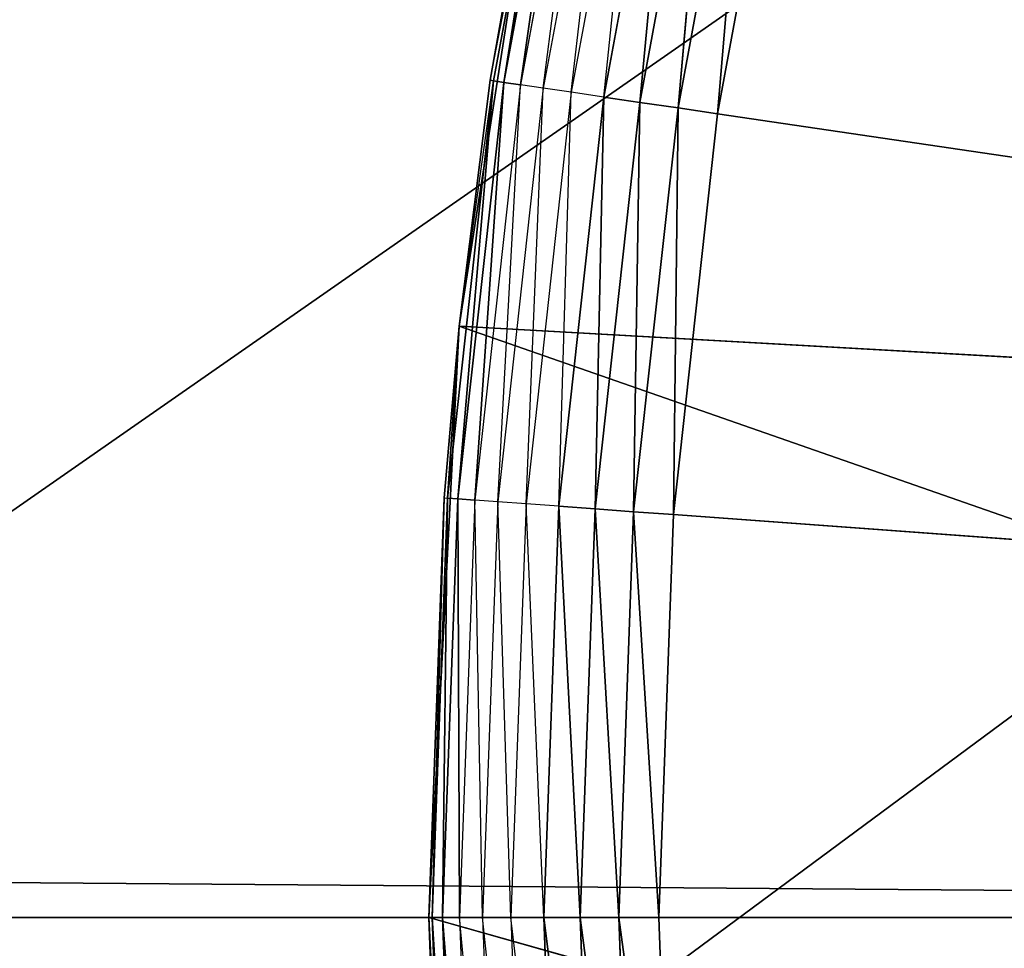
# Model space of a CAD drawing. Header units: centimetres. Extents: x 0.1 to 22.3, y 0.1 to 22.3.
# Tile 528 of 632: x 20.2519 to 20.3375, y 20.7631 to 20.8439. Entities that reach past the tile are written whole.
import ezdxf

# ---------------------------------------------------------------- set-up
doc = ezdxf.new("R2010")
doc.units = ezdxf.units.CM
doc.header["$LTSCALE"] = 2.54
doc.layers.get('0').update_dxf_attribs({"true_color": 0xff5454})

# ---------------------------------------------------------------- blocks, each defined once
blk = doc.blocks.new('Kosz na _mieci DELLA.STL')
at = {"color": 0}
for p, q in [((18.837474, 19.8158, 47.35), (22.137474, 22.1158, 47.35)), ((18.837474, 19.8158, 47.35), (22.137474, 22.1158, 47.35)), ((18.837474, 19.8158, 47.25), (22.137474, 22.1158, 47.25)), ((18.837474, 19.8158, 47.25), (22.137474, 22.1158, 47.25)), ((19.011122, 19.800609, 47.35), (22.137474, 22.1158, 47.35)), ((19.011122, 19.800609, 47.35), (22.137474, 22.1158, 47.35)), ((19.011122, 19.800609, 47.25), (22.137474, 22.1158, 47.25)), ((19.011122, 19.800609, 47.25), (22.137474, 22.1158, 47.25)), ((20.637474, 20.7658, 45.75751), (1.537474, 20.9158, 45.75751)), ((20.637474, 20.7658, 45.75751), (1.537474, 20.9158, 45.75751)), ((20.292802, 20.838602, 15.57), (20.299733, 20.874449, 15.566527)), ((20.299733, 20.874449, 15.566527), (20.293103, 20.838557, 15.566527)), ((20.299733, 20.874449, 15.566527), (20.293103, 20.838557, 15.566527)), ((20.293996, 20.838426, 15.563159), (20.299733, 20.874449, 15.566527)), ((20.293996, 20.838426, 15.563159), (20.299733, 20.874449, 15.566527)), ((20.300613, 20.874254, 15.563159), (20.293996, 20.838426, 15.563159)), ((20.300613, 20.874254, 15.563159), (20.293996, 20.838426, 15.563159)), ((20.295454, 20.838211, 15.560001), (20.300613, 20.874254, 15.563159)), ((20.295454, 20.838211, 15.560001), (20.300613, 20.874254, 15.563159)), ((20.302052, 20.873933, 15.560001), (20.295454, 20.838211, 15.560001)), ((20.297432, 20.83792, 15.557144), (20.302052, 20.873933, 15.560001)), ((20.304004, 20.873499, 15.557144), (20.297432, 20.83792, 15.557144)), ((20.29987, 20.837561, 15.55468), (20.304004, 20.873499, 15.557144)), ((20.30641, 20.872963, 15.55468), (20.29987, 20.837561, 15.55468)), ((20.302696, 20.837144, 15.552679), (20.30641, 20.872963, 15.55468)), ((20.309198, 20.872342, 15.552679), (20.302696, 20.837144, 15.552679)), ((20.305823, 20.836685, 15.551205), (20.309198, 20.872342, 15.552679)), ((20.305823, 20.836685, 15.551205), (20.309198, 20.872342, 15.552679)), ((20.312282, 20.871654, 15.551205), (20.305823, 20.836685, 15.551205)), ((20.312282, 20.871654, 15.551205), (20.305823, 20.836685, 15.551205)), ((20.309154, 20.836195, 15.550304), (20.312282, 20.871654, 15.551205)), ((20.309154, 20.836195, 15.550304), (20.312282, 20.871654, 15.551205)), ((20.315569, 20.870923, 15.550304), (20.309154, 20.836195, 15.550304)), ((20.315569, 20.870923, 15.550304), (20.309154, 20.836195, 15.550304)), ((20.31259, 20.835689, 15.55), (20.315569, 20.870923, 15.550304)), ((20.31259, 20.835689, 15.55), (20.315569, 20.870923, 15.550304)), ((20.31259, 20.835689, 15.55), (20.318958, 20.870168, 15.55)), ((20.31259, 20.835689, 15.55), (20.318958, 20.870168, 15.55)), ((20.290125, 20.81721, 15.75), (20.298047, 20.868077, 15.75)), ((20.290125, 20.81721, 15.75), (20.298047, 20.868077, 15.75)), ((20.298047, 20.868077, 15.57), (20.292802, 20.838602, 15.57)), ((20.292802, 20.838602, 15.57), (20.298047, 20.868077, 15.75)), ((20.292802, 20.838602, 15.57), (20.298047, 20.868077, 15.75)), ((20.293103, 20.838557, 15.566527), (20.289111, 20.802277, 15.566527)), ((20.293103, 20.838557, 15.566527), (20.289111, 20.802277, 15.566527)), ((20.290012, 20.802211, 15.563159), (20.293103, 20.838557, 15.566527)), ((20.290012, 20.802211, 15.563159), (20.293103, 20.838557, 15.566527)), ((20.293996, 20.838426, 15.563159), (20.290012, 20.802211, 15.563159)), ((20.293996, 20.838426, 15.563159), (20.290012, 20.802211, 15.563159)), ((20.292802, 20.838602, 15.57), (20.290125, 20.81721, 15.75)), ((20.292802, 20.838602, 15.57), (20.290125, 20.81721, 15.57)), ((20.292802, 20.838602, 15.57), (20.290125, 20.81721, 15.75)), ((20.290125, 20.81721, 15.57), (20.293103, 20.838557, 15.566527)), ((20.291481, 20.802103, 15.560001), (20.293996, 20.838426, 15.563159)), ((20.291481, 20.802103, 15.560001), (20.293996, 20.838426, 15.563159)), ((20.292802, 20.838602, 15.57), (20.293103, 20.838557, 15.566527)), ((20.293996, 20.838426, 15.563159), (20.293103, 20.838557, 15.566527)), ((20.293996, 20.838426, 15.563159), (20.293103, 20.838557, 15.566527)), ((20.295454, 20.838211, 15.560001), (20.293996, 20.838426, 15.563159)), ((20.295454, 20.838211, 15.560001), (20.293996, 20.838426, 15.563159)), ((20.295454, 20.838211, 15.560001), (20.291481, 20.802103, 15.560001)), ((20.293475, 20.801956, 15.557144), (20.295454, 20.838211, 15.560001)), ((20.297432, 20.83792, 15.557144), (20.293475, 20.801956, 15.557144)), ((20.297432, 20.83792, 15.557144), (20.295454, 20.838211, 15.560001)), ((20.295934, 20.801776, 15.55468), (20.297432, 20.83792, 15.557144)), ((20.29987, 20.837561, 15.55468), (20.295934, 20.801776, 15.55468)), ((20.29987, 20.837561, 15.55468), (20.297432, 20.83792, 15.557144)), ((20.298782, 20.801569, 15.552679), (20.29987, 20.837561, 15.55468)), ((20.302696, 20.837144, 15.552679), (20.29987, 20.837561, 15.55468)), ((20.302696, 20.837144, 15.552679), (20.298782, 20.801569, 15.552679)), ((20.301933, 20.801338, 15.551205), (20.302696, 20.837144, 15.552679)), ((20.301933, 20.801338, 15.551205), (20.302696, 20.837144, 15.552679)), ((20.305823, 20.836685, 15.551205), (20.301933, 20.801338, 15.551205)), ((20.305823, 20.836685, 15.551205), (20.301933, 20.801338, 15.551205)), ((20.305823, 20.836685, 15.551205), (20.302696, 20.837144, 15.552679)), ((20.305823, 20.836685, 15.551205), (20.302696, 20.837144, 15.552679)), ((20.305292, 20.801093, 15.550304), (20.305823, 20.836685, 15.551205)), ((20.305292, 20.801093, 15.550304), (20.305823, 20.836685, 15.551205)), ((20.309154, 20.836195, 15.550304), (20.305823, 20.836685, 15.551205)), ((20.309154, 20.836195, 15.550304), (20.305823, 20.836685, 15.551205)), ((20.309154, 20.836195, 15.550304), (20.305292, 20.801093, 15.550304)), ((20.309154, 20.836195, 15.550304), (20.305292, 20.801093, 15.550304)), ((20.308755, 20.800838, 15.55), (20.309154, 20.836195, 15.550304)), ((20.308755, 20.800838, 15.55), (20.309154, 20.836195, 15.550304)), ((20.308755, 20.800838, 15.55), (20.31259, 20.835689, 15.55)), ((20.308755, 20.800838, 15.55), (20.31259, 20.835689, 15.55)), ((20.31259, 20.835689, 15.55), (20.309154, 20.836195, 15.550304)), ((20.31259, 20.835689, 15.55), (20.309154, 20.836195, 15.550304)), ((20.31259, 20.835689, 15.55), (20.787474, 20.7658, 15.55)), ((20.31259, 20.835689, 15.55), (20.787474, 20.7658, 15.55)), ((20.287474, 20.7658, 15.75), (20.290125, 20.81721, 15.75)), ((20.287474, 20.7658, 15.75), (20.290125, 20.81721, 15.75)), ((20.290125, 20.81721, 15.57), (20.288809, 20.802298, 15.57)), ((20.288809, 20.802298, 15.57), (20.290125, 20.81721, 15.75)), ((20.288809, 20.802298, 15.57), (20.290125, 20.81721, 15.75)), ((20.290125, 20.81721, 15.57), (20.289111, 20.802277, 15.566527)), ((20.290125, 20.81721, 15.57), (20.290125, 20.81721, 15.75)), ((20.290125, 20.81721, 15.57), (20.290125, 20.81721, 15.75)), ((20.290125, 20.81721, 15.75), (20.440128, 20.808812, 15.75)), ((20.290125, 20.81721, 15.75), (20.440128, 20.808812, 15.75)), ((20.290125, 20.81721, 15.75), (20.437474, 20.7658, 15.75)), ((20.290125, 20.81721, 15.75), (20.437474, 20.7658, 15.75)), ((20.288809, 20.802298, 15.57), (20.287474, 20.7658, 15.75)), ((20.288809, 20.802298, 15.57), (20.287474, 20.7658, 15.75)), ((20.288809, 20.802298, 15.57), (20.287474, 20.7658, 15.57)), ((20.288809, 20.802298, 15.57), (20.287474, 20.7658, 15.57)), ((20.288809, 20.802298, 15.57), (20.287778, 20.7658, 15.566527)), ((20.288809, 20.802298, 15.57), (20.287778, 20.7658, 15.566527)), ((20.288809, 20.802298, 15.57), (20.289111, 20.802277, 15.566527)), ((20.289111, 20.802277, 15.566527), (20.287778, 20.7658, 15.566527)), ((20.289111, 20.802277, 15.566527), (20.287778, 20.7658, 15.566527)), ((20.288681, 20.7658, 15.563159), (20.289111, 20.802277, 15.566527)), ((20.288681, 20.7658, 15.563159), (20.289111, 20.802277, 15.566527)), ((20.290012, 20.802211, 15.563159), (20.288681, 20.7658, 15.563159)), ((20.290012, 20.802211, 15.563159), (20.288681, 20.7658, 15.563159)), ((20.290012, 20.802211, 15.563159), (20.289111, 20.802277, 15.566527)), ((20.290012, 20.802211, 15.563159), (20.289111, 20.802277, 15.566527)), ((20.291481, 20.802103, 15.560001), (20.290012, 20.802211, 15.563159)), ((20.291481, 20.802103, 15.560001), (20.290012, 20.802211, 15.563159)), ((20.290154, 20.7658, 15.560001), (20.290012, 20.802211, 15.563159)), ((20.290154, 20.7658, 15.560001), (20.290012, 20.802211, 15.563159)), ((20.291481, 20.802103, 15.560001), (20.290154, 20.7658, 15.560001)), ((20.293475, 20.801956, 15.557144), (20.291481, 20.802103, 15.560001)), ((20.292154, 20.7658, 15.557144), (20.291481, 20.802103, 15.560001)), ((20.293475, 20.801956, 15.557144), (20.292154, 20.7658, 15.557144)), ((20.295934, 20.801776, 15.55468), (20.293475, 20.801956, 15.557144)), ((20.294618, 20.7658, 15.55468), (20.293475, 20.801956, 15.557144)), ((20.295934, 20.801776, 15.55468), (20.294618, 20.7658, 15.55468)), ((20.298782, 20.801569, 15.552679), (20.295934, 20.801776, 15.55468)), ((20.297475, 20.7658, 15.552679), (20.295934, 20.801776, 15.55468)), ((20.298782, 20.801569, 15.552679), (20.297475, 20.7658, 15.552679)), ((20.301933, 20.801338, 15.551205), (20.298782, 20.801569, 15.552679)), ((20.301933, 20.801338, 15.551205), (20.298782, 20.801569, 15.552679)), ((20.300635, 20.7658, 15.551205), (20.298782, 20.801569, 15.552679)), ((20.300635, 20.7658, 15.551205), (20.298782, 20.801569, 15.552679)), ((20.301933, 20.801338, 15.551205), (20.300635, 20.7658, 15.551205)), ((20.301933, 20.801338, 15.551205), (20.300635, 20.7658, 15.551205)), ((20.305292, 20.801093, 15.550304), (20.301933, 20.801338, 15.551205)), ((20.305292, 20.801093, 15.550304), (20.301933, 20.801338, 15.551205)), ((20.304002, 20.7658, 15.550304), (20.301933, 20.801338, 15.551205)), ((20.304002, 20.7658, 15.550304), (20.301933, 20.801338, 15.551205)), ((20.305292, 20.801093, 15.550304), (20.304002, 20.7658, 15.550304)), ((20.305292, 20.801093, 15.550304), (20.304002, 20.7658, 15.550304)), ((20.308755, 20.800838, 15.55), (20.305292, 20.801093, 15.550304)), ((20.308755, 20.800838, 15.55), (20.305292, 20.801093, 15.550304)), ((20.307475, 20.7658, 15.55), (20.305292, 20.801093, 15.550304)), ((20.307475, 20.7658, 15.55), (20.305292, 20.801093, 15.550304)), ((20.307475, 20.7658, 15.55), (20.308755, 20.800838, 15.55)), ((20.307475, 20.7658, 15.55), (20.308755, 20.800838, 15.55)), ((20.308755, 20.800838, 15.55), (20.787474, 20.7658, 15.55)), ((20.308755, 20.800838, 15.55), (20.787474, 20.7658, 15.55)), ((20.637474, 20.7658, 43.75751), (1.537474, 20.7658, 43.75751)), ((20.637474, 20.7658, 45.75751), (1.537474, 20.7658, 45.75751)), ((1.537474, 20.7658, 45.75751), (20.637474, 20.7658, 43.75751)), ((1.537474, 20.7658, 45.75751), (20.637474, 20.7658, 43.75751)), ((20.637474, 20.7658, 43.75751), (1.537474, 20.7658, 43.75751)), ((20.637474, 20.7658, 45.75751), (1.537474, 20.7658, 45.75751)), ((20.290125, 20.714391, 15.75), (20.287474, 20.7658, 15.75)), ((20.287474, 20.7658, 15.75), (20.288809, 20.729303, 15.57)), ((20.287474, 20.7658, 15.57), (20.287474, 20.7658, 15.75)), ((20.287474, 20.7658, 15.57), (20.287474, 20.7658, 15.75)), ((20.287474, 20.7658, 15.57), (20.288809, 20.729303, 15.57)), ((20.287474, 20.7658, 15.75), (20.288809, 20.729303, 15.57)), ((20.287474, 20.7658, 15.75), (20.437474, 20.7658, 15.75)), ((20.287474, 20.7658, 15.75), (20.437474, 20.7658, 15.75)), ((20.287474, 20.7658, 15.75), (20.440128, 20.722789, 15.75)), ((20.287474, 20.7658, 15.75), (20.440128, 20.722789, 15.75)), ((20.290125, 20.714391, 15.75), (20.287474, 20.7658, 15.75)), ((20.287474, 20.7658, 15.57), (20.288809, 20.729303, 15.57)), ((20.287474, 20.7658, 15.57), (20.289111, 20.729326, 15.566527)), ((20.287474, 20.7658, 15.57), (20.289111, 20.729326, 15.566527)), ((20.287474, 20.7658, 15.57), (20.287778, 20.7658, 15.566527)), ((20.287474, 20.7658, 15.57), (20.287778, 20.7658, 15.566527)), ((20.287778, 20.7658, 15.566527), (20.289111, 20.729326, 15.566527)), ((20.288681, 20.7658, 15.563159), (20.287778, 20.7658, 15.566527)), ((20.288681, 20.7658, 15.563159), (20.287778, 20.7658, 15.566527)), ((20.290012, 20.729391, 15.563159), (20.287778, 20.7658, 15.566527)), ((20.290012, 20.729391, 15.563159), (20.287778, 20.7658, 15.566527)), ((20.287778, 20.7658, 15.566527), (20.289111, 20.729326, 15.566527)), ((20.288681, 20.7658, 15.563159), (20.290012, 20.729391, 15.563159)), ((20.290154, 20.7658, 15.560001), (20.288681, 20.7658, 15.563159)), ((20.290154, 20.7658, 15.560001), (20.288681, 20.7658, 15.563159)), ((20.291481, 20.729498, 15.560001), (20.288681, 20.7658, 15.563159)), ((20.291481, 20.729498, 15.560001), (20.288681, 20.7658, 15.563159)), ((20.288681, 20.7658, 15.563159), (20.290012, 20.729391, 15.563159)), ((20.292154, 20.7658, 15.557144), (20.290154, 20.7658, 15.560001)), ((20.293475, 20.729645, 15.557144), (20.290154, 20.7658, 15.560001)), ((20.290154, 20.7658, 15.560001), (20.291481, 20.729498, 15.560001)), ((20.292154, 20.7658, 15.557144), (20.293475, 20.729645, 15.557144)), ((20.294618, 20.7658, 15.55468), (20.292154, 20.7658, 15.557144)), ((20.295934, 20.729825, 15.55468), (20.292154, 20.7658, 15.557144)), ((20.294618, 20.7658, 15.55468), (20.295934, 20.729825, 15.55468)), ((20.297475, 20.7658, 15.552679), (20.294618, 20.7658, 15.55468)), ((20.298782, 20.730032, 15.552679), (20.294618, 20.7658, 15.55468)), ((20.300635, 20.7658, 15.551205), (20.297475, 20.7658, 15.552679)), ((20.300635, 20.7658, 15.551205), (20.297475, 20.7658, 15.552679)), ((20.301933, 20.730264, 15.551205), (20.297475, 20.7658, 15.552679)), ((20.301933, 20.730264, 15.551205), (20.297475, 20.7658, 15.552679)), ((20.297475, 20.7658, 15.552679), (20.298782, 20.730032, 15.552679)), ((20.300635, 20.7658, 15.551205), (20.301933, 20.730264, 15.551205)), ((20.304002, 20.7658, 15.550304), (20.300635, 20.7658, 15.551205)), ((20.304002, 20.7658, 15.550304), (20.300635, 20.7658, 15.551205)), ((20.305292, 20.73051, 15.550304), (20.300635, 20.7658, 15.551205)), ((20.305292, 20.73051, 15.550304), (20.300635, 20.7658, 15.551205)), ((20.300635, 20.7658, 15.551205), (20.301933, 20.730264, 15.551205)), ((20.304002, 20.7658, 15.550304), (20.305292, 20.73051, 15.550304)), ((20.307475, 20.7658, 15.55), (20.304002, 20.7658, 15.550304)), ((20.307475, 20.7658, 15.55), (20.304002, 20.7658, 15.550304)), ((20.308755, 20.730763, 15.55), (20.304002, 20.7658, 15.550304)), ((20.308755, 20.730763, 15.55), (20.304002, 20.7658, 15.550304)), ((20.304002, 20.7658, 15.550304), (20.305292, 20.73051, 15.550304)), ((20.787474, 20.7658, 15.55), (20.307475, 20.7658, 15.55)), ((20.308755, 20.730763, 15.55), (20.307475, 20.7658, 15.55)), ((20.787474, 20.7658, 15.55), (20.307475, 20.7658, 15.55)), ((20.308755, 20.730763, 15.55), (20.307475, 20.7658, 15.55))]:
    blk.add_line(p, q, dxfattribs=at)
mesh = blk.add_polyface(dxfattribs=at)
corners = [(22.137474, 22.1158, 47.35), (0.337475, 22.1158, 47.35), (3.637475, 19.8158, 47.35)]
mesh.append_faces([[corners[k] for k in face] for face in [(0, 1, 2)]], dxfattribs={"color": 0})
mesh = blk.add_polyface(dxfattribs=at)
corners = [(22.137474, 22.1158, 47.25), (18.837474, 19.8158, 47.25), (0.337475, 22.1158, 47.25)]
mesh.append_faces([[corners[k] for k in face] for face in [(0, 1, 2)]], dxfattribs={"color": 0})
mesh = blk.add_polyface(dxfattribs=at)
corners = [(22.137474, 22.1158, 47.35), (3.637475, 19.8158, 47.35), (18.837474, 19.8158, 47.35)]
mesh.append_faces([[corners[k] for k in face] for face in [(0, 1, 2)]], dxfattribs={"color": 0})
mesh = blk.add_polyface(dxfattribs=at)
corners = [(22.137474, 22.1158, 47.35), (18.837474, 19.8158, 47.35), (19.011122, 19.800609, 47.35)]
mesh.append_faces([[corners[k] for k in face] for face in [(0, 1, 2)]], dxfattribs={"color": 0})
mesh = blk.add_polyface(dxfattribs=at)
corners = [(22.137474, 22.1158, 47.25), (19.011122, 19.800609, 47.25), (18.837474, 19.8158, 47.25)]
mesh.append_faces([[corners[k] for k in face] for face in [(0, 1, 2)]], dxfattribs={"color": 0})
mesh = blk.add_polyface(dxfattribs=at)
corners = [(22.137474, 22.1158, 47.35), (19.011122, 19.800609, 47.35), (19.179495, 19.755493, 47.35)]
mesh.append_faces([[corners[k] for k in face] for face in [(0, 1, 2)]], dxfattribs={"color": 0})
mesh = blk.add_polyface(dxfattribs=at)
corners = [(22.137474, 22.1158, 47.25), (19.179495, 19.755493, 47.25), (19.011122, 19.800609, 47.25)]
mesh.append_faces([[corners[k] for k in face] for face in [(0, 1, 2)]], dxfattribs={"color": 0})
mesh = blk.add_polyface(dxfattribs=at)
corners = [(22.137474, 22.1158, 47.35), (19.179495, 19.755493, 47.35), (19.337474, 19.681827, 47.35)]
mesh.append_faces([[corners[k] for k in face] for face in [(0, 1, 2)]], dxfattribs={"color": 0})
mesh = blk.add_polyface(dxfattribs=at)
corners = [(22.137474, 22.1158, 47.25), (19.337474, 19.681827, 47.25), (19.179495, 19.755493, 47.25)]
mesh.append_faces([[corners[k] for k in face] for face in [(0, 1, 2)]], dxfattribs={"color": 0})
mesh = blk.add_polyface(dxfattribs=at)
corners = [(22.137474, 22.1158, 47.35), (19.337474, 19.681827, 47.35), (19.480263, 19.581845, 47.35)]
mesh.append_faces([[corners[k] for k in face] for face in [(0, 1, 2)]], dxfattribs={"color": 0})
mesh = blk.add_polyface(dxfattribs=at)
corners = [(22.137474, 22.1158, 47.25), (19.480263, 19.581845, 47.25), (19.337474, 19.681827, 47.25)]
mesh.append_faces([[corners[k] for k in face] for face in [(0, 1, 2)]], dxfattribs={"color": 0})
mesh = blk.add_polyface(dxfattribs=at)
corners = [(22.137474, 22.1158, 47.35), (19.480263, 19.581845, 47.35), (19.603519, 19.458588, 47.35)]
mesh.append_faces([[corners[k] for k in face] for face in [(0, 1, 2)]], dxfattribs={"color": 0})
mesh = blk.add_polyface(dxfattribs=at)
corners = [(22.137474, 22.1158, 47.25), (19.603519, 19.458588, 47.25), (19.480263, 19.581845, 47.25)]
mesh.append_faces([[corners[k] for k in face] for face in [(0, 1, 2)]], dxfattribs={"color": 0})
mesh = blk.add_polyface(dxfattribs=at)
corners = [(22.137474, 22.1158, 47.35), (19.603519, 19.458588, 47.35), (19.7035, 19.3158, 47.35)]
mesh.append_faces([[corners[k] for k in face] for face in [(0, 1, 2)]], dxfattribs={"color": 0})
mesh = blk.add_polyface(dxfattribs=at)
corners = [(22.137474, 22.1158, 47.25), (19.7035, 19.3158, 47.25), (19.603519, 19.458588, 47.25)]
mesh.append_faces([[corners[k] for k in face] for face in [(0, 1, 2)]], dxfattribs={"color": 0})
mesh = blk.add_polyface(dxfattribs=at)
corners = [(22.137474, 22.1158, 47.35), (19.7035, 19.3158, 47.35), (19.777167, 19.15782, 47.35)]
mesh.append_faces([[corners[k] for k in face] for face in [(0, 1, 2)]], dxfattribs={"color": 0})
mesh = blk.add_polyface(dxfattribs=at)
corners = [(22.137474, 22.1158, 47.25), (19.777167, 19.15782, 47.25), (19.7035, 19.3158, 47.25)]
mesh.append_faces([[corners[k] for k in face] for face in [(0, 1, 2)]], dxfattribs={"color": 0})
mesh = blk.add_polyface(dxfattribs=at)
corners = [(22.137474, 22.1158, 47.35), (19.777167, 19.15782, 47.35), (19.822282, 18.989449, 47.35)]
mesh.append_faces([[corners[k] for k in face] for face in [(0, 1, 2)]], dxfattribs={"color": 0})
mesh = blk.add_polyface(dxfattribs=at)
corners = [(22.137474, 22.1158, 47.25), (19.822282, 18.989449, 47.25), (19.777167, 19.15782, 47.25)]
mesh.append_faces([[corners[k] for k in face] for face in [(0, 1, 2)]], dxfattribs={"color": 0})
mesh = blk.add_polyface(dxfattribs=at)
corners = [(22.137474, 22.1158, 47.35), (19.822282, 18.989449, 47.35), (19.837476, 18.8158, 47.35)]
mesh.append_faces([[corners[k] for k in face] for face in [(0, 1, 2)]], dxfattribs={"color": 0})
mesh = blk.add_polyface(dxfattribs=at)
corners = [(22.137474, 22.1158, 47.25), (19.837476, 18.8158, 47.25), (19.822282, 18.989449, 47.25)]
mesh.append_faces([[corners[k] for k in face] for face in [(0, 1, 2)]], dxfattribs={"color": 0})
mesh = blk.add_polyface(dxfattribs=at)
corners = [(22.137474, 22.1158, 47.35), (19.837476, 18.8158, 47.35), (22.137474, 0.315801, 47.35)]
mesh.append_faces([[corners[k] for k in face] for face in [(0, 1, 2)]], dxfattribs={"color": 0})
mesh = blk.add_polyface(dxfattribs=at)
corners = [(22.137474, 0.315801, 47.25), (19.837476, 3.615801, 47.25), (22.137474, 22.1158, 47.25)]
mesh.append_faces([[corners[k] for k in face] for face in [(0, 1, 2)]], dxfattribs={"color": 0})
mesh = blk.add_polyface(dxfattribs=at)
corners = [(22.137474, 22.1158, 47.25), (19.837476, 3.615801, 47.25), (19.837476, 18.8158, 47.25)]
mesh.append_faces([[corners[k] for k in face] for face in [(0, 1, 2)]], dxfattribs={"color": 0})
mesh = blk.add_polyface(dxfattribs=at)
corners = [(21.837474, 0.615801, 15.75), (0.637475, 0.615801, 15.75), (21.837474, 21.8158, 15.75)]
mesh.append_faces([[corners[k] for k in face] for face in [(0, 1, 2)]], dxfattribs={"color": 0})
mesh = blk.add_polyface(dxfattribs=at)
corners = [(21.837474, 21.8158, 15.75), (0.637475, 0.615801, 15.75), (0.637475, 21.8158, 15.75)]
mesh.append_faces([[corners[k] for k in face] for face in [(0, 1, 2)]], dxfattribs={"color": 0})
mesh = blk.add_polyface(dxfattribs=at)
corners = [(21.837474, 0.615801, 15.95), (0.637475, 21.8158, 15.95), (0.637475, 0.615801, 15.95)]
mesh.append_faces([[corners[k] for k in face] for face in [(0, 1, 2)]], dxfattribs={"color": 0})
mesh = blk.add_polyface(dxfattribs=at)
corners = [(21.837474, 21.8158, 15.95), (0.637475, 21.8158, 15.95), (21.837474, 0.615801, 15.95)]
mesh.append_faces([[corners[k] for k in face] for face in [(0, 1, 2)]], dxfattribs={"color": 0})
mesh = blk.add_polyface(dxfattribs=at)
corners = [(20.787474, 20.7658, 15.55), (20.327826, 20.904088, 15.55), (20.339146, 20.937271, 15.55)]
mesh.append_faces([[corners[k] for k in face] for face in [(0, 1, 2)]], dxfattribs={"color": 0})
mesh = blk.add_polyface(dxfattribs=at)
corners = [(20.637474, 20.7658, 43.75751), (1.537474, 20.7658, 43.75751), (20.637474, 20.9158, 43.75751)]
mesh.append_faces([[corners[k] for k in face] for face in [(0, 1, 2)]], dxfattribs={"color": 0})
mesh = blk.add_polyface(dxfattribs=at)
corners = [(20.637474, 20.9158, 43.75751), (1.537474, 20.7658, 43.75751), (1.537474, 20.9158, 43.75751)]
mesh.append_faces([[corners[k] for k in face] for face in [(0, 1, 2)]], dxfattribs={"color": 0})
mesh = blk.add_polyface(dxfattribs=at)
corners = [(20.637474, 20.7658, 45.75751), (1.537474, 20.9158, 45.75751), (1.537474, 20.7658, 45.75751)]
mesh.append_faces([[corners[k] for k in face] for face in [(0, 1, 2)]], dxfattribs={"color": 0})
mesh = blk.add_polyface(dxfattribs=at)
corners = [(20.637474, 20.9158, 45.75751), (1.537474, 20.9158, 45.75751), (20.637474, 20.7658, 45.75751)]
mesh.append_faces([[corners[k] for k in face] for face in [(0, 1, 2)]], dxfattribs={"color": 0})
mesh = blk.add_polyface(dxfattribs=at)
corners = [(20.787474, 20.7658, 15.55), (20.318958, 20.870168, 15.55), (20.327826, 20.904088, 15.55)]
mesh.append_faces([[corners[k] for k in face] for face in [(0, 1, 2)]], dxfattribs={"color": 0})
mesh = blk.add_polyface(dxfattribs=at)
corners = [(20.299733, 20.874449, 15.566527), (20.293103, 20.838557, 15.566527), (20.292802, 20.838602, 15.57)]
mesh.append_faces([[corners[k] for k in face] for face in [(0, 1, 2)]], dxfattribs={"color": 0})
mesh = blk.add_polyface(dxfattribs=at)
corners = [(20.299733, 20.874449, 15.566527), (20.293996, 20.838426, 15.563159), (20.293103, 20.838557, 15.566527)]
mesh.append_faces([[corners[k] for k in face] for face in [(0, 1, 2)]], dxfattribs={"color": 0})
mesh = blk.add_polyface(dxfattribs=at)
corners = [(20.299733, 20.874449, 15.566527), (20.300613, 20.874254, 15.563159), (20.293996, 20.838426, 15.563159)]
mesh.append_faces([[corners[k] for k in face] for face in [(0, 1, 2)]], dxfattribs={"color": 0})
mesh = blk.add_polyface(dxfattribs=at)
corners = [(20.300613, 20.874254, 15.563159), (20.295454, 20.838211, 15.560001), (20.293996, 20.838426, 15.563159)]
mesh.append_faces([[corners[k] for k in face] for face in [(0, 1, 2)]], dxfattribs={"color": 0})
mesh = blk.add_polyface(dxfattribs=at)
corners = [(20.300613, 20.874254, 15.563159), (20.302052, 20.873933, 15.560001), (20.295454, 20.838211, 15.560001)]
mesh.append_faces([[corners[k] for k in face] for face in [(0, 1, 2)]], dxfattribs={"color": 0})
mesh = blk.add_polyface(dxfattribs=at)
corners = [(20.309198, 20.872342, 15.552679), (20.305823, 20.836685, 15.551205), (20.302696, 20.837144, 15.552679)]
mesh.append_faces([[corners[k] for k in face] for face in [(0, 1, 2)]], dxfattribs={"color": 0})
mesh = blk.add_polyface(dxfattribs=at)
corners = [(20.312282, 20.871654, 15.551205), (20.305823, 20.836685, 15.551205), (20.309198, 20.872342, 15.552679)]
mesh.append_faces([[corners[k] for k in face] for face in [(0, 1, 2)]], dxfattribs={"color": 0})
mesh = blk.add_polyface(dxfattribs=at)
corners = [(20.312282, 20.871654, 15.551205), (20.309154, 20.836195, 15.550304), (20.305823, 20.836685, 15.551205)]
mesh.append_faces([[corners[k] for k in face] for face in [(0, 1, 2)]], dxfattribs={"color": 0})
mesh = blk.add_polyface(dxfattribs=at)
corners = [(20.315569, 20.870923, 15.550304), (20.309154, 20.836195, 15.550304), (20.312282, 20.871654, 15.551205)]
mesh.append_faces([[corners[k] for k in face] for face in [(0, 1, 2)]], dxfattribs={"color": 0})
mesh = blk.add_polyface(dxfattribs=at)
corners = [(20.315569, 20.870923, 15.550304), (20.31259, 20.835689, 15.55), (20.309154, 20.836195, 15.550304)]
mesh.append_faces([[corners[k] for k in face] for face in [(0, 1, 2)]], dxfattribs={"color": 0})
mesh = blk.add_polyface(dxfattribs=at)
corners = [(20.318958, 20.870168, 15.55), (20.31259, 20.835689, 15.55), (20.315569, 20.870923, 15.550304)]
mesh.append_faces([[corners[k] for k in face] for face in [(0, 1, 2)]], dxfattribs={"color": 0})
mesh = blk.add_polyface(dxfattribs=at)
corners = [(20.787474, 20.7658, 15.55), (20.31259, 20.835689, 15.55), (20.318958, 20.870168, 15.55)]
mesh.append_faces([[corners[k] for k in face] for face in [(0, 1, 2)]], dxfattribs={"color": 0})
mesh = blk.add_polyface(dxfattribs=at)
corners = [(20.298047, 20.868077, 15.75), (20.292802, 20.838602, 15.57), (20.290125, 20.81721, 15.75)]
mesh.append_faces([[corners[k] for k in face] for face in [(0, 1, 2)]], dxfattribs={"color": 0})
mesh = blk.add_polyface(dxfattribs=at)
corners = [(20.440128, 20.808812, 15.75), (20.298047, 20.868077, 15.75), (20.290125, 20.81721, 15.75)]
mesh.append_faces([[corners[k] for k in face] for face in [(0, 1, 2)]], dxfattribs={"color": 0})
mesh = blk.add_polyface(dxfattribs=at)
corners = [(20.298047, 20.868077, 15.57), (20.292802, 20.838602, 15.57), (20.298047, 20.868077, 15.75)]
mesh.append_faces([[corners[k] for k in face] for face in [(0, 1, 2)]], dxfattribs={"color": 0})
mesh = blk.add_polyface(dxfattribs=at)
corners = [(20.448045, 20.85117, 15.75), (20.298047, 20.868077, 15.75), (20.440128, 20.808812, 15.75)]
mesh.append_faces([[corners[k] for k in face] for face in [(0, 1, 2)]], dxfattribs={"color": 0})
mesh = blk.add_polyface(dxfattribs=at)
corners = [(20.293103, 20.838557, 15.566527), (20.289111, 20.802277, 15.566527), (20.290125, 20.81721, 15.57)]
mesh.append_faces([[corners[k] for k in face] for face in [(0, 1, 2)]], dxfattribs={"color": 0})
mesh = blk.add_polyface(dxfattribs=at)
corners = [(20.293103, 20.838557, 15.566527), (20.290012, 20.802211, 15.563159), (20.289111, 20.802277, 15.566527)]
mesh.append_faces([[corners[k] for k in face] for face in [(0, 1, 2)]], dxfattribs={"color": 0})
mesh = blk.add_polyface(dxfattribs=at)
corners = [(20.293103, 20.838557, 15.566527), (20.293996, 20.838426, 15.563159), (20.290012, 20.802211, 15.563159)]
mesh.append_faces([[corners[k] for k in face] for face in [(0, 1, 2)]], dxfattribs={"color": 0})
mesh = blk.add_polyface(dxfattribs=at)
corners = [(20.293996, 20.838426, 15.563159), (20.291481, 20.802103, 15.560001), (20.290012, 20.802211, 15.563159)]
mesh.append_faces([[corners[k] for k in face] for face in [(0, 1, 2)]], dxfattribs={"color": 0})
mesh = blk.add_polyface(dxfattribs=at)
corners = [(20.292802, 20.838602, 15.57), (20.290125, 20.81721, 15.57), (20.290125, 20.81721, 15.75)]
mesh.append_faces([[corners[k] for k in face] for face in [(0, 1, 2)]], dxfattribs={"color": 0})
mesh = blk.add_polyface(dxfattribs=at)
corners = [(20.293996, 20.838426, 15.563159), (20.295454, 20.838211, 15.560001), (20.291481, 20.802103, 15.560001)]
mesh.append_faces([[corners[k] for k in face] for face in [(0, 1, 2)]], dxfattribs={"color": 0})
mesh = blk.add_polyface(dxfattribs=at)
corners = [(20.302696, 20.837144, 15.552679), (20.301933, 20.801338, 15.551205), (20.298782, 20.801569, 15.552679)]
mesh.append_faces([[corners[k] for k in face] for face in [(0, 1, 2)]], dxfattribs={"color": 0})
mesh = blk.add_polyface(dxfattribs=at)
corners = [(20.305823, 20.836685, 15.551205), (20.301933, 20.801338, 15.551205), (20.302696, 20.837144, 15.552679)]
mesh.append_faces([[corners[k] for k in face] for face in [(0, 1, 2)]], dxfattribs={"color": 0})
mesh = blk.add_polyface(dxfattribs=at)
corners = [(20.305823, 20.836685, 15.551205), (20.305292, 20.801093, 15.550304), (20.301933, 20.801338, 15.551205)]
mesh.append_faces([[corners[k] for k in face] for face in [(0, 1, 2)]], dxfattribs={"color": 0})
mesh = blk.add_polyface(dxfattribs=at)
corners = [(20.309154, 20.836195, 15.550304), (20.305292, 20.801093, 15.550304), (20.305823, 20.836685, 15.551205)]
mesh.append_faces([[corners[k] for k in face] for face in [(0, 1, 2)]], dxfattribs={"color": 0})
mesh = blk.add_polyface(dxfattribs=at)
corners = [(20.309154, 20.836195, 15.550304), (20.308755, 20.800838, 15.55), (20.305292, 20.801093, 15.550304)]
mesh.append_faces([[corners[k] for k in face] for face in [(0, 1, 2)]], dxfattribs={"color": 0})
mesh = blk.add_polyface(dxfattribs=at)
corners = [(20.31259, 20.835689, 15.55), (20.308755, 20.800838, 15.55), (20.309154, 20.836195, 15.550304)]
mesh.append_faces([[corners[k] for k in face] for face in [(0, 1, 2)]], dxfattribs={"color": 0})
mesh = blk.add_polyface(dxfattribs=at)
corners = [(20.787474, 20.7658, 15.55), (20.308755, 20.800838, 15.55), (20.31259, 20.835689, 15.55)]
mesh.append_faces([[corners[k] for k in face] for face in [(0, 1, 2)]], dxfattribs={"color": 0})
mesh = blk.add_polyface(dxfattribs=at)
corners = [(20.290125, 20.81721, 15.75), (20.288809, 20.802298, 15.57), (20.287474, 20.7658, 15.75)]
mesh.append_faces([[corners[k] for k in face] for face in [(0, 1, 2)]], dxfattribs={"color": 0})
mesh = blk.add_polyface(dxfattribs=at)
corners = [(20.437474, 20.7658, 15.75), (20.290125, 20.81721, 15.75), (20.287474, 20.7658, 15.75)]
mesh.append_faces([[corners[k] for k in face] for face in [(0, 1, 2)]], dxfattribs={"color": 0})
mesh = blk.add_polyface(dxfattribs=at)
corners = [(20.290125, 20.81721, 15.57), (20.288809, 20.802298, 15.57), (20.290125, 20.81721, 15.75)]
mesh.append_faces([[corners[k] for k in face] for face in [(0, 1, 2)]], dxfattribs={"color": 0})
mesh = blk.add_polyface(dxfattribs=at)
corners = [(20.440128, 20.808812, 15.75), (20.290125, 20.81721, 15.75), (20.437474, 20.7658, 15.75)]
mesh.append_faces([[corners[k] for k in face] for face in [(0, 1, 2)]], dxfattribs={"color": 0})
mesh = blk.add_polyface(dxfattribs=at)
corners = [(20.288809, 20.802298, 15.57), (20.287474, 20.7658, 15.57), (20.287474, 20.7658, 15.75)]
mesh.append_faces([[corners[k] for k in face] for face in [(0, 1, 2)]], dxfattribs={"color": 0})
mesh = blk.add_polyface(dxfattribs=at)
corners = [(20.288809, 20.802298, 15.57), (20.287778, 20.7658, 15.566527), (20.287474, 20.7658, 15.57)]
mesh.append_faces([[corners[k] for k in face] for face in [(0, 1, 2)]], dxfattribs={"color": 0})
mesh = blk.add_polyface(dxfattribs=at)
corners = [(20.288809, 20.802298, 15.57), (20.289111, 20.802277, 15.566527), (20.287778, 20.7658, 15.566527)]
mesh.append_faces([[corners[k] for k in face] for face in [(0, 1, 2)]], dxfattribs={"color": 0})
mesh = blk.add_polyface(dxfattribs=at)
corners = [(20.289111, 20.802277, 15.566527), (20.288681, 20.7658, 15.563159), (20.287778, 20.7658, 15.566527)]
mesh.append_faces([[corners[k] for k in face] for face in [(0, 1, 2)]], dxfattribs={"color": 0})
mesh = blk.add_polyface(dxfattribs=at)
corners = [(20.289111, 20.802277, 15.566527), (20.290012, 20.802211, 15.563159), (20.288681, 20.7658, 15.563159)]
mesh.append_faces([[corners[k] for k in face] for face in [(0, 1, 2)]], dxfattribs={"color": 0})
mesh = blk.add_polyface(dxfattribs=at)
corners = [(20.290012, 20.802211, 15.563159), (20.290154, 20.7658, 15.560001), (20.288681, 20.7658, 15.563159)]
mesh.append_faces([[corners[k] for k in face] for face in [(0, 1, 2)]], dxfattribs={"color": 0})
mesh = blk.add_polyface(dxfattribs=at)
corners = [(20.290012, 20.802211, 15.563159), (20.291481, 20.802103, 15.560001), (20.290154, 20.7658, 15.560001)]
mesh.append_faces([[corners[k] for k in face] for face in [(0, 1, 2)]], dxfattribs={"color": 0})
mesh = blk.add_polyface(dxfattribs=at)
corners = [(20.300635, 20.7658, 15.551205), (20.297475, 20.7658, 15.552679), (20.298782, 20.801569, 15.552679)]
mesh.append_faces([[corners[k] for k in face] for face in [(0, 1, 2)]], dxfattribs={"color": 0})
mesh = blk.add_polyface(dxfattribs=at)
corners = [(20.301933, 20.801338, 15.551205), (20.300635, 20.7658, 15.551205), (20.298782, 20.801569, 15.552679)]
mesh.append_faces([[corners[k] for k in face] for face in [(0, 1, 2)]], dxfattribs={"color": 0})
mesh = blk.add_polyface(dxfattribs=at)
corners = [(20.304002, 20.7658, 15.550304), (20.300635, 20.7658, 15.551205), (20.301933, 20.801338, 15.551205)]
mesh.append_faces([[corners[k] for k in face] for face in [(0, 1, 2)]], dxfattribs={"color": 0})
mesh = blk.add_polyface(dxfattribs=at)
corners = [(20.305292, 20.801093, 15.550304), (20.304002, 20.7658, 15.550304), (20.301933, 20.801338, 15.551205)]
mesh.append_faces([[corners[k] for k in face] for face in [(0, 1, 2)]], dxfattribs={"color": 0})
mesh = blk.add_polyface(dxfattribs=at)
corners = [(20.307475, 20.7658, 15.55), (20.304002, 20.7658, 15.550304), (20.305292, 20.801093, 15.550304)]
mesh.append_faces([[corners[k] for k in face] for face in [(0, 1, 2)]], dxfattribs={"color": 0})
mesh = blk.add_polyface(dxfattribs=at)
corners = [(20.308755, 20.800838, 15.55), (20.307475, 20.7658, 15.55), (20.305292, 20.801093, 15.550304)]
mesh.append_faces([[corners[k] for k in face] for face in [(0, 1, 2)]], dxfattribs={"color": 0})
mesh = blk.add_polyface(dxfattribs=at)
corners = [(20.787474, 20.7658, 15.55), (20.307475, 20.7658, 15.55), (20.308755, 20.800838, 15.55)]
mesh.append_faces([[corners[k] for k in face] for face in [(0, 1, 2)]], dxfattribs={"color": 0})
mesh = blk.add_polyface(dxfattribs=at)
corners = [(1.537474, 20.7658, 45.75751), (20.637474, 20.7658, 43.75751), (20.637474, 20.7658, 45.75751)]
mesh.append_faces([[corners[k] for k in face] for face in [(0, 1, 2)]], dxfattribs={"color": 0})
mesh = blk.add_polyface(dxfattribs=at)
corners = [(1.537474, 20.7658, 45.75751), (1.537474, 20.7658, 43.75751), (20.637474, 20.7658, 43.75751)]
mesh.append_faces([[corners[k] for k in face] for face in [(0, 1, 2)]], dxfattribs={"color": 0})
mesh = blk.add_polyface(dxfattribs=at)
corners = [(20.287474, 20.7658, 15.75), (20.288809, 20.729303, 15.57), (20.290125, 20.714391, 15.75)]
mesh.append_faces([[corners[k] for k in face] for face in [(0, 1, 2)]], dxfattribs={"color": 0})
mesh = blk.add_polyface(dxfattribs=at)
corners = [(20.287474, 20.7658, 15.57), (20.288809, 20.729303, 15.57), (20.287474, 20.7658, 15.75)]
mesh.append_faces([[corners[k] for k in face] for face in [(0, 1, 2)]], dxfattribs={"color": 0})
mesh = blk.add_polyface(dxfattribs=at)
corners = [(20.440128, 20.722789, 15.75), (20.437474, 20.7658, 15.75), (20.287474, 20.7658, 15.75)]
mesh.append_faces([[corners[k] for k in face] for face in [(0, 1, 2)]], dxfattribs={"color": 0})
mesh = blk.add_polyface(dxfattribs=at)
corners = [(20.440128, 20.722789, 15.75), (20.287474, 20.7658, 15.75), (20.290125, 20.714391, 15.75)]
mesh.append_faces([[corners[k] for k in face] for face in [(0, 1, 2)]], dxfattribs={"color": 0})
mesh = blk.add_polyface(dxfattribs=at)
corners = [(20.287474, 20.7658, 15.57), (20.289111, 20.729326, 15.566527), (20.288809, 20.729303, 15.57)]
mesh.append_faces([[corners[k] for k in face] for face in [(0, 1, 2)]], dxfattribs={"color": 0})
mesh = blk.add_polyface(dxfattribs=at)
corners = [(20.287778, 20.7658, 15.566527), (20.289111, 20.729326, 15.566527), (20.287474, 20.7658, 15.57)]
mesh.append_faces([[corners[k] for k in face] for face in [(0, 1, 2)]], dxfattribs={"color": 0})
mesh = blk.add_polyface(dxfattribs=at)
corners = [(20.288681, 20.7658, 15.563159), (20.290012, 20.729391, 15.563159), (20.287778, 20.7658, 15.566527)]
mesh.append_faces([[corners[k] for k in face] for face in [(0, 1, 2)]], dxfattribs={"color": 0})
mesh = blk.add_polyface(dxfattribs=at)
corners = [(20.287778, 20.7658, 15.566527), (20.290012, 20.729391, 15.563159), (20.289111, 20.729326, 15.566527)]
mesh.append_faces([[corners[k] for k in face] for face in [(0, 1, 2)]], dxfattribs={"color": 0})
mesh = blk.add_polyface(dxfattribs=at)
corners = [(20.290154, 20.7658, 15.560001), (20.291481, 20.729498, 15.560001), (20.288681, 20.7658, 15.563159)]
mesh.append_faces([[corners[k] for k in face] for face in [(0, 1, 2)]], dxfattribs={"color": 0})
mesh = blk.add_polyface(dxfattribs=at)
corners = [(20.288681, 20.7658, 15.563159), (20.291481, 20.729498, 15.560001), (20.290012, 20.729391, 15.563159)]
mesh.append_faces([[corners[k] for k in face] for face in [(0, 1, 2)]], dxfattribs={"color": 0})
mesh = blk.add_polyface(dxfattribs=at)
corners = [(20.301933, 20.730264, 15.551205), (20.297475, 20.7658, 15.552679), (20.300635, 20.7658, 15.551205)]
mesh.append_faces([[corners[k] for k in face] for face in [(0, 1, 2)]], dxfattribs={"color": 0})
mesh = blk.add_polyface(dxfattribs=at)
corners = [(20.301933, 20.730264, 15.551205), (20.298782, 20.730032, 15.552679), (20.297475, 20.7658, 15.552679)]
mesh.append_faces([[corners[k] for k in face] for face in [(0, 1, 2)]], dxfattribs={"color": 0})
mesh = blk.add_polyface(dxfattribs=at)
corners = [(20.305292, 20.73051, 15.550304), (20.300635, 20.7658, 15.551205), (20.304002, 20.7658, 15.550304)]
mesh.append_faces([[corners[k] for k in face] for face in [(0, 1, 2)]], dxfattribs={"color": 0})
mesh = blk.add_polyface(dxfattribs=at)
corners = [(20.305292, 20.73051, 15.550304), (20.301933, 20.730264, 15.551205), (20.300635, 20.7658, 15.551205)]
mesh.append_faces([[corners[k] for k in face] for face in [(0, 1, 2)]], dxfattribs={"color": 0})
mesh = blk.add_polyface(dxfattribs=at)
corners = [(20.308755, 20.730763, 15.55), (20.304002, 20.7658, 15.550304), (20.307475, 20.7658, 15.55)]
mesh.append_faces([[corners[k] for k in face] for face in [(0, 1, 2)]], dxfattribs={"color": 0})
mesh = blk.add_polyface(dxfattribs=at)
corners = [(20.308755, 20.730763, 15.55), (20.305292, 20.73051, 15.550304), (20.304002, 20.7658, 15.550304)]
mesh.append_faces([[corners[k] for k in face] for face in [(0, 1, 2)]], dxfattribs={"color": 0})
mesh = blk.add_polyface(dxfattribs=at)
corners = [(20.787474, 20.7658, 15.55), (20.308755, 20.730763, 15.55), (20.307475, 20.7658, 15.55)]
mesh.append_faces([[corners[k] for k in face] for face in [(0, 1, 2)]], dxfattribs={"color": 0})
mesh = blk.add_polyface(dxfattribs=at)
corners = [(20.787474, 20.7658, 15.55), (20.31259, 20.695912, 15.55), (20.308755, 20.730763, 15.55)]
mesh.append_faces([[corners[k] for k in face] for face in [(0, 1, 2)]], dxfattribs={"color": 0})
mesh = blk.add_polyface(dxfattribs=at)
corners = [(20.787474, 20.7658, 15.55), (20.318958, 20.661433, 15.55), (20.31259, 20.695912, 15.55)]
mesh.append_faces([[corners[k] for k in face] for face in [(0, 1, 2)]], dxfattribs={"color": 0})
mesh = blk.add_polyface(dxfattribs=at)
corners = [(20.787474, 20.7658, 15.55), (20.327826, 20.627513, 15.55), (20.318958, 20.661433, 15.55)]
mesh.append_faces([[corners[k] for k in face] for face in [(0, 1, 2)]], dxfattribs={"color": 0})
mesh = blk.add_polyface(dxfattribs=at)
corners = [(20.787474, 20.7658, 15.55), (20.339146, 20.59433, 15.55), (20.327826, 20.627513, 15.55)]
mesh.append_faces([[corners[k] for k in face] for face in [(0, 1, 2)]], dxfattribs={"color": 0})

msp = doc.modelspace()

# ---------------------------------------------------------------- block references
at = {"color": 0}
msp.add_blockref('Kosz na _mieci DELLA.STL', (0, 0), dxfattribs=at)

doc.saveas('drawing.dxf')
